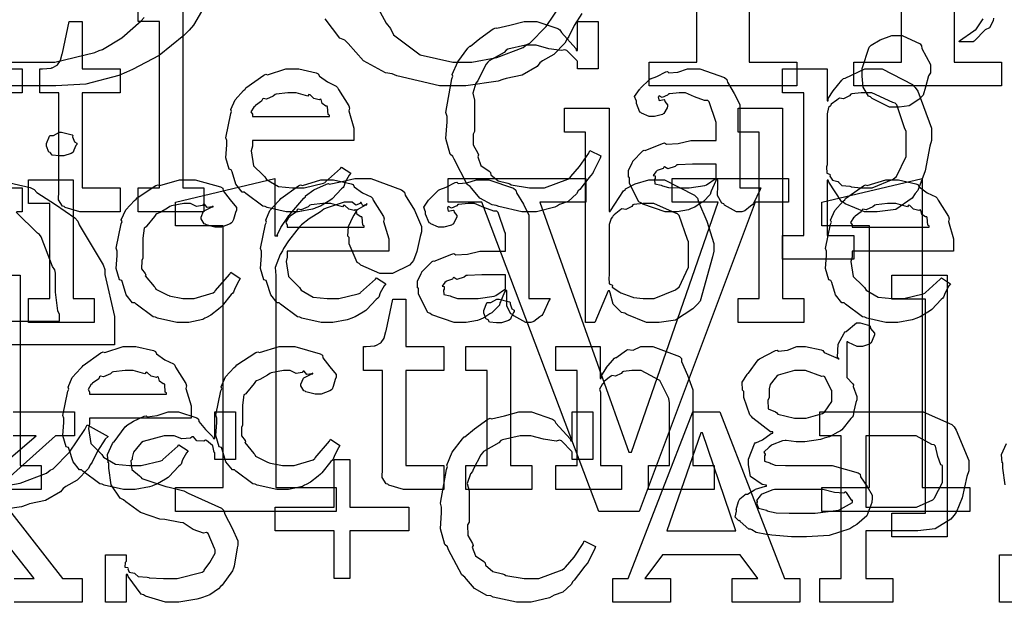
# Model space of a CAD drawing. Extents: x 0 to 8.5, y 0 to 11.
# Tile 326 of 379: x 5.592 to 6.167, y 6.695 to 7.035. Entities that reach past the tile are written whole.
import ezdxf

# ---------------------------------------------------------------- set-up
doc = ezdxf.new("R2010")
doc.units = 0
doc.layers.get('0').update_dxf_attribs({"linetype": 'CONTINUOUS'})

msp = doc.modelspace()

# ---------------------------------------------------------------- linework, layer by layer
at = {"color": 0}
for points in [[(6.13786, 7.19054), (6.13786, 7.00999), (6.16542, 7.00999), (6.16542, 6.9961), (6.07926, 6.9961), (6.07926, 7.00999), (6.10704, 7.00999), (6.10704, 7.17665)], [(6.01807, 7.17665), (6.01807, 7.00999), (6.04585, 7.00999), (6.04585, 6.9961), (5.95969, 6.9961), (5.95969, 7.00999), (5.95969, 7.00999), (5.98747, 7.00999), (5.98747, 7.17665)], [(5.71306, 7.06543), (5.69347, 7.03142), (5.69097, 7.02865), (5.68793, 7.02556), (5.67344, 7.01378), (5.65788, 7.00553), (5.65429, 7.00413), (5.64985, 7.00211), (5.63053, 6.99713), (5.61301, 6.9961), (5.60721, 6.9961), (5.49761, 6.9961)], [(5.79551, 7.05219), (5.80593, 7.03276), (5.8086, 7.02951), (5.81033, 7.02582), (5.8259, 7.01417), (5.84494, 7.00999), (5.85135, 7.00999), (5.85612, 7.00999), (5.87061, 7.01253), (5.88596, 7.0185), (5.88824, 7.02018), (5.88986, 7.02106), (5.89947, 7.03065), (5.90842, 7.04394)], [(5.55794, 7.00999), (5.60374, 7.00999), (5.61242, 7.00999), (5.63585, 7.01563), (5.63846, 7.01671), (5.64031, 7.01731), (5.65169, 7.02419), (5.66292, 7.03396), (5.66471, 7.03603)], [(5.92031, 7.03836), (5.9159, 7.03131), (5.91276, 7.02479), (5.91168, 7.02344), (5.91032, 7.02106), (5.90403, 7.01438), (5.89735, 7.01058), (5.89583, 7.00956), (5.89415, 7.00743), (5.88553, 7.00239), (5.87619, 7.00043), (5.87414, 6.99978), (5.87142, 6.99886), (5.8526, 6.9961), (5.84636, 6.9961), (5.84636, 6.9961), (5.83713, 6.9961), (5.81218, 7.0019), (5.80946, 7.00304), (5.80572, 7.00369), (5.79286, 7.01069), (5.78375, 7.02072), (5.7819, 7.02279), (5.77897, 7.02382), (5.77035, 7.03515)], [(6.16086, 7.03549), (6.16054, 7.03407), (6.15836, 7.03), (6.15597, 7.02869), (6.15543, 7.0281), (6.15435, 7.02713), (6.15121, 7.02393), (6.14947, 7.02225), (6.14893, 7.02181), (6.14068, 7.02181), (6.14068, 7.02181), (6.14094, 7.02235), (6.14936, 7.02815), (6.15001, 7.02875), (6.15039, 7.02881), (6.15479, 7.03515)], [(5.57124, 7.00592), (5.59337, 7.00592), (5.59337, 6.99203), (5.57124, 6.99203)], [(5.57493, 6.94206), (5.59799, 6.93664), (5.60047, 6.93554), (5.602, 6.93386), (5.61285, 6.92676), (5.62414, 6.91911), (5.62587, 6.9171), (5.62679, 6.91493), (5.64079, 6.89165), (5.64171, 6.88889), (5.64165, 6.88601), (5.64735, 6.86149), (5.64735, 6.85331), (5.64735, 6.84483), (5.51432, 6.84483)], [(5.57124, 6.93647), (5.59337, 6.93647), (5.59337, 6.92258), (5.59239, 6.92258), (5.59017, 6.92258)], [(5.51432, 6.85872), (5.61524, 6.85872), (5.61524, 6.86263), (5.61415, 6.86469), (5.61285, 6.87571), (5.61285, 6.88672), (5.61242, 6.88867), (5.61106, 6.89051), (5.60449, 6.90788), (5.60351, 6.90929), (5.60243, 6.91004), (5.58985, 6.92236)], [(5.58811, 6.80567), (5.62392, 6.80567), (5.62392, 6.79178), (5.61285, 6.79178), (5.57682, 6.75965), (5.61697, 6.70844), (5.62847, 6.70844), (5.62847, 6.69456), (5.58876, 6.69456)], [(5.57769, 6.7615), (5.59218, 6.76406), (5.60753, 6.77001), (5.60981, 6.77171), (5.61143, 6.77257), (5.62104, 6.78217), (5.62999, 6.79546), (5.63129, 6.79818), (5.64367, 6.79144), (5.64187, 6.78988), (5.63747, 6.78282), (5.63433, 6.77632), (5.63325, 6.77496), (5.63189, 6.77257), (5.6256, 6.7659), (5.61893, 6.7621), (5.6174, 6.76107), (5.61572, 6.75896), (5.6071, 6.7539), (5.59776, 6.75196), (5.59571, 6.75131), (5.59299, 6.75038), (5.57417, 6.74761)], [(5.5664, 6.76183), (5.60157, 6.79178), (5.58811, 6.79178)], [(6.16758, 6.76318), (6.16629, 6.77279), (6.16629, 6.77593), (6.1659, 6.77599), (6.16542, 6.78087), (6.16846, 6.78722)], [(5.58876, 6.70844), (5.60047, 6.70844), (5.56685, 6.75076)], [(6.17626, 6.69456), (6.16433, 6.69456), (6.16433, 6.72233), (6.17626, 6.72233)]]:
    msp.add_lwpolyline(points, dxfattribs=at)
for points in [[(5.66118, 6.93647), (5.67356, 6.93647), (5.67356, 7.03369), (5.66118, 7.03369), (5.66118, 7.04758), (5.68722, 7.04758), (5.68722, 6.93647), (5.6996, 6.93647), (5.6996, 6.92258), (5.66118, 6.92258), (5.66118, 6.93647)], [(5.63015, 6.92258), (5.62711, 6.92258), (5.61854, 6.92513), (5.618, 6.92562), (5.61697, 6.92589), (5.61458, 6.92958), (5.61475, 6.93479), (5.61475, 6.93647), (5.61475, 6.99203), (5.60368, 6.99203), (5.60368, 7.00592), (5.60519, 7.00592), (5.60519, 7.00592), (5.61029, 7.00646), (5.61062, 7.00657), (5.61094, 7.00662), (5.61388, 7.00814), (5.6141, 7.00831), (5.6141, 7.00831), (5.61572, 7.01085), (5.61583, 7.01112), (5.61583, 7.01112), (5.61681, 7.01486), (5.61692, 7.01525), (5.62082, 7.03369), (5.62842, 7.03369), (5.62842, 7.00592), (5.65056, 7.00592), (5.65056, 6.99203), (5.62842, 6.99203), (5.62842, 6.93647), (5.65056, 6.93647), (5.65056, 6.92258), (5.64958, 6.92258), (5.64735, 6.92258), (5.64665, 6.92258), (5.6454, 6.92258), (5.64258, 6.92258), (5.64165, 6.92258), (5.64025, 6.92258), (5.63704, 6.92258), (5.63601, 6.92258), (5.63456, 6.92258), (5.63124, 6.92258), (5.63015, 6.92258)], [(5.8904, 6.92258), (5.88536, 6.92258), (5.87175, 6.92567), (5.87022, 6.92626), (5.86794, 6.92665), (5.86079, 6.93056), (5.85607, 6.93614), (5.85504, 6.93733), (5.85331, 6.93853), (5.84565, 6.95324), (5.84506, 6.95492), (5.84347, 6.95628), (5.84093, 6.96539), (5.84158, 6.97499), (5.84158, 6.97814), (5.84088, 6.98042), (5.84446, 7.00011), (5.84506, 7.00179), (5.84467, 7.00271), (5.84782, 7.01014), (5.85379, 7.01801), (5.85482, 7.01915), (5.85519, 7.01926), (5.86079, 7.02376), (5.86849, 7.0294), (5.87001, 7.03), (5.87071, 7.02979), (5.87819, 7.03153), (5.88667, 7.03369), (5.88954, 7.03369), (5.89404, 7.03369), (5.90636, 7.02957), (5.90756, 7.02869), (5.90836, 7.02718), (5.91672, 7.01796), (5.9171, 7.01676), (5.91775, 7.01676), (5.91775, 7.03369), (5.9299, 7.03369), (5.9299, 7.00592), (5.91775, 7.00592), (5.91775, 7.01025), (5.91764, 7.01064), (5.91157, 7.01676), (5.91038, 7.01719), (5.90853, 7.01671), (5.90104, 7.01774), (5.89372, 7.01981), (5.89128, 7.01981), (5.88747, 7.01981), (5.87717, 7.01747), (5.87608, 7.01699), (5.87489, 7.01563), (5.8661, 7.01058), (5.86546, 7.00982), (5.86442, 7.00874), (5.85992, 7.00006), (5.8596, 6.99897), (5.8584, 6.99761), (5.85656, 6.99186), (5.85764, 6.98763), (5.85764, 6.98617), (5.85764, 6.96946), (5.85678, 6.96783), (5.85688, 6.96158), (5.8596, 6.95682), (5.86003, 6.95578), (5.85949, 6.95469), (5.86133, 6.94965), (5.86621, 6.94635), (5.86697, 6.94558), (5.86724, 6.94417), (5.87142, 6.9406), (5.87717, 6.93929), (5.87825, 6.93886), (5.87907, 6.93826), (5.88981, 6.93647), (5.89344, 6.93647), (5.89844, 6.93647), (5.91206, 6.94157), (5.91342, 6.94254), (5.91385, 6.94308), (5.91894, 6.94889), (5.92432, 6.95682), (5.92492, 6.95839), (5.93143, 6.95514), (5.9311, 6.95394), (5.92719, 6.94601), (5.92665, 6.94515), (5.92529, 6.94363), (5.9216, 6.93886), (5.91906, 6.9356), (5.91818, 6.93474), (5.91721, 6.93294), (5.91243, 6.92854), (5.90722, 6.92671), (5.90603, 6.92606), (5.90457, 6.92518), (5.89393, 6.92258), (5.8904, 6.92258)], [(6.10379, 6.98372), (6.1001, 6.98372), (6.08985, 6.98861), (6.08903, 6.98958), (6.08772, 6.99007), (6.08458, 6.99533), (6.08404, 7.00163), (6.08404, 7.00369), (6.08404, 7.00543), (6.08399, 7.00618), (6.08817, 7.01856), (6.08903, 7.01953), (6.08942, 7.01986), (6.09451, 7.02294), (6.10146, 7.02539), (6.10379, 7.02539), (6.10753, 7.02539), (6.11789, 7.02051), (6.11876, 7.01953), (6.11897, 7.0179), (6.12397, 7.00857), (6.12397, 7.00543), (6.12397, 7.00369), (6.12289, 7.00185), (6.12104, 6.99528), (6.11963, 6.99056), (6.11876, 6.98958), (6.11724, 6.98812), (6.11143, 6.98449), (6.10568, 6.98372), (6.10379, 6.98372)], [(5.75179, 6.92258), (5.74767, 6.92258), (5.73649, 6.92513), (5.73529, 6.92562), (5.73389, 6.92589), (5.72396, 6.93321), (5.72314, 6.93408), (5.72194, 6.93403), (5.71821, 6.93864), (5.71599, 6.94586), (5.71556, 6.9471), (5.71431, 6.94749), (5.71229, 6.954), (5.71294, 6.96169), (5.71294, 6.96425), (5.71229, 6.96582), (5.71528, 6.97993), (5.71576, 6.98118), (5.71533, 6.98221), (5.71778, 6.98785), (5.72271, 6.99333), (5.72358, 6.99419), (5.72407, 6.99496), (5.73454, 7.00239), (5.73574, 7.00288), (5.73671, 7.0025), (5.7475, 7.00592), (5.75114, 7.00592), (5.75493, 7.00592), (5.76519, 7.00358), (5.76633, 7.0031), (5.76699, 7.00174), (5.77181, 6.99832), (5.77686, 6.99593), (5.77761, 6.99507), (5.7781, 6.99397), (5.78413, 6.98432), (5.78456, 6.98313), (5.78418, 6.98156), (5.78717, 6.97136), (5.78717, 6.96793), (5.78717, 6.96425), (5.72792, 6.96425), (5.72792, 6.96078), (5.72721, 6.95817), (5.72857, 6.94938), (5.73389, 6.94407), (5.73508, 6.94299), (5.73611, 6.94135), (5.74311, 6.93728), (5.75125, 6.93647), (5.75396, 6.93647), (5.75808, 6.93647), (5.76942, 6.93918), (5.77046, 6.93972), (5.77067, 6.94006), (5.7794, 6.94775), (5.78, 6.94862), (5.78543, 6.94515), (5.78444, 6.94396), (5.78217, 6.93978), (5.78131, 6.93733), (5.78087, 6.93668), (5.77989, 6.93599), (5.77442, 6.93007), (5.77371, 6.92953), (5.77219, 6.9286), (5.76764, 6.92589), (5.76503, 6.92486), (5.76417, 6.92453), (5.76297, 6.92404), (5.75456, 6.92258), (5.75179, 6.92258)], [(5.97368, 6.92258), (5.96897, 6.92258), (5.95594, 6.92692), (5.95481, 6.92779), (5.95356, 6.92828), (5.94808, 6.93901), (5.94808, 6.94254), (5.94754, 6.94282), (5.94749, 6.94672), (5.94971, 6.95122), (5.95003, 6.95188), (5.94993, 6.95199), (5.956, 6.95817), (5.95676, 6.95861), (5.95725, 6.95839), (5.96744, 6.96251), (5.96869, 6.96272), (5.96983, 6.96197), (5.97667, 6.96235), (5.984, 6.96425), (5.98649, 6.96425), (5.99886, 6.96425), (5.99886, 6.97467), (5.99854, 6.97521), (5.99468, 6.98676), (5.99387, 6.98747), (5.99203, 6.98747), (5.98622, 6.98975), (5.98085, 6.99203), (5.97911, 6.99203), (5.97711, 6.99203), (5.97168, 6.99149), (5.97108, 6.99138), (5.97043, 6.99061), (5.96729, 6.98921), (5.96556, 6.99024), (5.96522, 6.99007), (5.96522, 6.98986), (5.96496, 6.98953), (5.9655, 6.98757), (5.96837, 6.98812), (5.96869, 6.9879), (5.96886, 6.98699), (5.97043, 6.98492), (5.97043, 6.98421), (5.97017, 6.98324), (5.96826, 6.97999), (5.96783, 6.97965), (5.96739, 6.97928), (5.96283, 6.97814), (5.96132, 6.97814), (5.95969, 6.97814), (5.95524, 6.98014), (5.95481, 6.98053), (5.95426, 6.98074), (5.95221, 6.98579), (5.95221, 6.98747), (5.95204, 6.98747), (5.95117, 6.9899), (5.954, 6.99387), (5.95437, 6.99442), (5.95464, 6.99479), (5.95979, 6.99983), (5.96044, 7.00028), (5.96044, 7.00022), (5.96414, 7.00157), (5.96946, 7.00418), (5.97043, 7.00439), (5.97114, 7.00364), (5.97635, 7.00401), (5.98199, 7.00592), (5.98389, 7.00592), (5.98915, 7.00592), (6.00364, 7.00087), (6.00493, 6.99983), (6.00537, 6.99821), (6.00939, 6.99169), (6.01253, 6.98514), (6.01253, 6.98292), (6.01253, 6.93647), (6.0249, 6.93647), (6.02447, 6.93554), (6.02061, 6.9274), (6.02013, 6.92671), (6.01893, 6.92589), (6.01551, 6.92313), (6.01372, 6.92258), (6.01318, 6.92258), (6.01069, 6.92258), (6.00375, 6.92638), (6.00319, 6.92714), (6.00201, 6.92751), (5.99957, 6.93213), (5.99972, 6.93782), (5.99972, 6.93972), (5.99972, 6.94125), (5.99886, 6.94125), (5.99832, 6.94026), (5.99593, 6.93468), (5.99561, 6.93408), (5.99528, 6.93261), (5.99132, 6.92865), (5.99083, 6.92822), (5.98969, 6.92751), (5.98628, 6.92529), (5.98415, 6.92437), (5.98346, 6.9241), (5.98258, 6.92372), (5.97592, 6.92258), (5.97368, 6.92258)], [(6.03754, 6.90869), (6.04992, 6.90869), (6.04992, 6.99203), (6.03754, 6.99203), (6.03754, 7.00592), (6.06358, 7.00592), (6.06358, 6.98725), (6.06424, 6.98725), (6.06424, 6.98876), (6.06711, 6.99317), (6.0721, 6.9994), (6.07314, 7.00028), (6.07406, 7.00054), (6.08556, 7.00592), (6.08942, 7.00592), (6.09581, 7.00592), (6.11339, 6.9969), (6.11501, 6.99507), (6.11654, 6.99306), (6.12457, 6.97146), (6.12457, 6.96425), (6.12369, 6.96089), (6.12082, 6.9464), (6.1166, 6.93506), (6.11501, 6.93321), (6.11333, 6.93056), (6.10368, 6.92393), (6.09293, 6.92258), (6.08942, 6.92258), (6.08535, 6.92258), (6.07417, 6.92714), (6.07314, 6.928), (6.07206, 6.9285), (6.06467, 6.93978), (6.06424, 6.94103), (6.06358, 6.94103), (6.06358, 6.90869), (6.07921, 6.90869), (6.07921, 6.89481), (6.03754, 6.89481), (6.03754, 6.90869)], [(5.72792, 6.97814), (5.77285, 6.97814), (5.77285, 6.979), (5.77208, 6.97928), (5.77175, 6.98383), (5.77154, 6.98421), (5.77083, 6.98415), (5.76867, 6.98568), (5.76807, 6.98807), (5.76764, 6.98833), (5.76693, 6.98796), (5.76378, 6.98861), (5.76156, 6.99083), (5.7609, 6.99094), (5.76019, 6.99007), (5.75336, 6.99203), (5.75114, 6.99203), (5.74864, 6.99203), (5.74186, 6.99115), (5.74115, 6.99094), (5.74007, 6.99007), (5.73611, 6.98828), (5.73421, 6.98861), (5.73378, 6.98833), (5.73324, 6.98719), (5.72965, 6.98465), (5.72944, 6.98421), (5.72868, 6.98361), (5.727, 6.98096), (5.72792, 6.97949), (5.72792, 6.979), (5.72792, 6.97814)], [(6.0855, 6.93647), (6.08996, 6.93647), (6.10221, 6.94157), (6.10331, 6.94254), (6.10411, 6.94308), (6.10981, 6.95492), (6.10981, 6.95882), (6.10981, 6.96967), (6.109, 6.97092), (6.10439, 6.98497), (6.10331, 6.98594), (6.102, 6.98633), (6.08963, 6.99203), (6.0855, 6.99203), (6.0835, 6.99203), (6.07813, 6.99132), (6.07747, 6.99115), (6.07667, 6.99024), (6.07308, 6.98844), (6.07081, 6.98882), (6.07032, 6.98856), (6.06922, 6.98774), (6.06603, 6.98529), (6.06549, 6.98449), (6.06532, 6.98421), (6.06446, 6.98335), (6.06358, 6.97976), (6.06358, 6.97857), (6.06358, 6.94993), (6.06326, 6.94883), (6.06337, 6.94515), (6.06506, 6.9445), (6.06532, 6.94407), (6.06515, 6.94342), (6.06668, 6.94092), (6.06976, 6.94026), (6.07032, 6.93994), (6.07026, 6.93989), (6.07226, 6.93799), (6.07682, 6.9375), (6.07747, 6.93733), (6.07769, 6.93712), (6.08356, 6.93647), (6.0855, 6.93647)], [(5.96224, 6.85796), (5.95806, 6.85796), (5.94656, 6.86253), (5.94553, 6.86339), (5.94358, 6.86382), (5.93858, 6.86871), (5.93685, 6.87517), (5.93642, 6.87642), (5.93576, 6.87642), (5.92796, 6.85796), (5.92253, 6.85796), (5.92253, 6.96907), (5.91015, 6.96907), (5.91015, 6.98296), (5.93619, 6.98296), (5.93619, 6.92264), (5.93685, 6.92264), (5.93707, 6.92318), (5.94472, 6.93479), (5.94575, 6.93565), (5.94581, 6.93593), (5.9515, 6.93886), (5.95953, 6.94129), (5.96224, 6.94129), (5.96864, 6.94129), (5.98622, 6.93229), (5.98785, 6.93044), (5.98839, 6.92844), (5.99343, 6.91704), (5.9974, 6.90403), (5.9974, 6.89963), (5.99669, 6.89626), (5.98942, 6.87044), (5.98785, 6.8686), (5.98519, 6.86594), (5.9751, 6.85932), (5.96544, 6.85796), (5.96224, 6.85796)], [(6.01156, 6.87185), (6.02393, 6.87185), (6.02393, 6.96907), (6.01156, 6.96907), (6.01156, 6.98296), (6.0376, 6.98296), (6.0376, 6.87185), (6.04997, 6.87185), (6.04997, 6.85796), (6.01156, 6.85796), (6.01156, 6.87185)], [(5.61643, 6.95518), (5.61501, 6.95518), (5.61083, 6.95568), (5.61003, 6.95687), (5.60969, 6.95714), (5.60894, 6.95731), (5.60753, 6.96078), (5.60753, 6.96192), (5.60753, 6.96235), (5.60753, 6.96235), (5.60932, 6.96679), (5.60969, 6.96712), (5.60969, 6.96712), (5.61165, 6.96712), (5.61524, 6.96907), (5.61643, 6.96907), (5.61643, 6.96907), (5.62256, 6.96744), (5.62294, 6.96712), (5.62283, 6.96625), (5.62392, 6.96343), (5.62532, 6.96262), (5.62532, 6.96235), (5.62532, 6.96192), (5.62478, 6.96115), (5.62358, 6.9585), (5.62315, 6.95736), (5.62294, 6.95714), (5.62201, 6.95665), (5.61778, 6.95518), (5.61643, 6.95518)], [(5.97954, 6.93647), (5.98296, 6.93647), (5.99224, 6.93793), (5.99322, 6.93821), (5.99317, 6.93837), (5.99886, 6.94217), (5.99886, 6.94342), (5.99886, 6.95036), (5.98801, 6.95036), (5.98497, 6.95036), (5.97667, 6.95003), (5.97586, 6.94993), (5.97478, 6.94906), (5.97049, 6.94769), (5.96869, 6.94879), (5.96826, 6.94862), (5.96789, 6.94781), (5.96436, 6.94667), (5.96414, 6.94646), (5.96354, 6.94586), (5.96197, 6.94379), (5.96306, 6.94353), (5.96306, 6.94342), (5.96306, 6.94189), (5.96268, 6.94146), (5.96294, 6.93886), (5.96664, 6.93804), (5.96739, 6.93778), (5.96739, 6.93778), (5.97086, 6.93664), (5.97738, 6.93647), (5.97954, 6.93647)], [(5.683, 6.7615), (5.71078, 6.7615), (5.71078, 6.91428), (5.683, 6.91428), (5.683, 6.92817), (5.74094, 6.94206), (5.74094, 6.90842), (5.74268, 6.90842), (5.74235, 6.90881), (5.74447, 6.91347), (5.74854, 6.91938), (5.74918, 6.92036), (5.74972, 6.9209), (5.75797, 6.93044), (5.75896, 6.93121), (5.75896, 6.93181), (5.76378, 6.93528), (5.77111, 6.93858), (5.7724, 6.93901), (5.77279, 6.93864), (5.7794, 6.93994), (5.78765, 6.94206), (5.79042, 6.94206), (5.79699, 6.94206), (5.81506, 6.93539), (5.81668, 6.93403), (5.81722, 6.93224), (5.82249, 6.9235), (5.82667, 6.91401), (5.82667, 6.91081), (5.82585, 6.9081), (5.824, 6.89942), (5.82194, 6.8941), (5.82101, 6.89301), (5.81972, 6.89139), (5.80979, 6.8865), (5.80647, 6.8865), (5.8024, 6.8865), (5.79118, 6.89139), (5.79021, 6.89236), (5.78911, 6.89285), (5.78435, 6.90392), (5.78435, 6.90756), (5.78358, 6.90831), (5.78396, 6.9139), (5.78683, 6.91976), (5.78738, 6.92057), (5.78728, 6.92063), (5.78933, 6.92393), (5.79406, 6.92654), (5.79476, 6.92665), (5.79476, 6.92731), (5.79438, 6.92681), (5.79237, 6.92606), (5.79139, 6.92796), (5.79107, 6.92796), (5.79081, 6.9274), (5.78831, 6.92643), (5.78614, 6.92817), (5.78543, 6.92817), (5.78147, 6.92817), (5.77089, 6.92475), (5.76958, 6.92404), (5.76758, 6.92258), (5.76112, 6.91835), (5.75651, 6.91493), (5.75549, 6.91385), (5.75385, 6.91178), (5.74892, 6.9056), (5.74615, 6.9011), (5.7455, 6.89974), (5.74403, 6.89757), (5.7411, 6.89008), (5.7416, 6.88531), (5.7416, 6.88368), (5.7416, 6.7615), (5.77675, 6.7615), (5.77675, 6.74761), (5.683, 6.74761), (5.683, 6.7615)], [(5.86187, 6.92817), (5.84233, 6.92817), (5.84233, 6.94206), (5.92264, 6.94206), (5.92264, 6.92817), (5.89572, 6.92817), (5.94781, 6.78212), (5.94933, 6.78212), (5.99989, 6.92817), (5.97299, 6.92817), (5.97299, 6.94206), (6.04113, 6.94206), (6.04113, 6.92817), (6.0216, 6.92817), (5.95389, 6.74761), (5.93024, 6.74761), (5.86187, 6.92817)], [(6.0606, 6.7615), (6.08838, 6.7615), (6.08838, 6.91428), (6.0606, 6.91428), (6.0606, 6.92817), (6.11919, 6.94206), (6.11919, 6.7615), (6.14697, 6.7615), (6.14697, 6.74761), (6.0606, 6.74761), (6.0606, 6.7615)], [(5.59711, 6.87185), (5.60949, 6.87185), (5.60949, 6.9274), (5.59711, 6.9274), (5.59711, 6.94129), (5.62315, 6.94129), (5.62315, 6.87185), (5.63553, 6.87185), (5.63553, 6.85796), (5.59711, 6.85796), (5.59711, 6.87185)], [(5.68799, 6.85796), (5.68381, 6.85796), (5.67247, 6.86051), (5.67128, 6.861), (5.66986, 6.86128), (5.65994, 6.8686), (5.65913, 6.86947), (5.65793, 6.86942), (5.65419, 6.87403), (5.65196, 6.88124), (5.65153, 6.88249), (5.65028, 6.88286), (5.64828, 6.88938), (5.64893, 6.89708), (5.64893, 6.89963), (5.64828, 6.90126), (5.65126, 6.91553), (5.65175, 6.91678), (5.65132, 6.91781), (5.65386, 6.92361), (5.65907, 6.92914), (5.66, 6.93001), (5.66049, 6.93072), (5.67156, 6.93782), (5.67279, 6.93826), (5.67372, 6.93788), (5.68522, 6.94129), (5.68907, 6.94129), (5.69444, 6.94129), (5.70925, 6.93718), (5.71056, 6.93631), (5.71072, 6.93474), (5.71485, 6.92953), (5.71858, 6.92503), (5.71858, 6.9235), (5.71804, 6.92219), (5.71685, 6.91803), (5.71615, 6.9165), (5.71576, 6.91613), (5.71485, 6.91547), (5.70979, 6.91351), (5.70817, 6.91351), (5.70622, 6.91351), (5.70079, 6.91499), (5.70036, 6.91525), (5.69965, 6.91542), (5.69797, 6.9184), (5.69797, 6.91938), (5.69797, 6.91938), (5.69938, 6.92285), (5.69971, 6.92307), (5.69971, 6.92307), (5.70437, 6.92535), (5.70492, 6.92546), (5.70492, 6.92589), (5.70432, 6.9254), (5.70139, 6.92497), (5.69982, 6.92692), (5.69928, 6.92697), (5.69874, 6.92626), (5.69515, 6.92562), (5.69174, 6.9274), (5.6906, 6.9274), (5.68788, 6.9274), (5.68056, 6.926), (5.67974, 6.92567), (5.67839, 6.92464), (5.67393, 6.9221), (5.67199, 6.92133), (5.6715, 6.9209), (5.67068, 6.91982), (5.66618, 6.91444), (5.66585, 6.91374), (5.66461, 6.91308), (5.6639, 6.90707), (5.6639, 6.90506), (5.6639, 6.89551), (5.66331, 6.89415), (5.66319, 6.88917), (5.66531, 6.8865), (5.66564, 6.88574), (5.66521, 6.88525), (5.67046, 6.8789), (5.67106, 6.87836), (5.67144, 6.87733), (5.6785, 6.87392), (5.67931, 6.87358), (5.67931, 6.87354), (5.68728, 6.87185), (5.68994, 6.87185), (5.69396, 6.87185), (5.70503, 6.87532), (5.706, 6.87597), (5.70622, 6.87636), (5.71474, 6.88612), (5.71533, 6.88726), (5.72076, 6.88357), (5.71989, 6.88222), (5.71761, 6.87782), (5.71679, 6.87571), (5.71642, 6.87511), (5.71544, 6.87418), (5.71013, 6.86757), (5.70947, 6.86686), (5.70801, 6.86572), (5.70356, 6.86219), (5.70101, 6.86079), (5.70014, 6.86035), (5.69894, 6.85975), (5.69069, 6.85796), (5.68799, 6.85796)], [(5.77214, 6.85796), (5.76801, 6.85796), (5.75683, 6.86051), (5.75564, 6.861), (5.75424, 6.86128), (5.74431, 6.8686), (5.74349, 6.86947), (5.74229, 6.86942), (5.73856, 6.87403), (5.73633, 6.88124), (5.73589, 6.88249), (5.73465, 6.88286), (5.73264, 6.88938), (5.73329, 6.89708), (5.73329, 6.89963), (5.73264, 6.90121), (5.73562, 6.91531), (5.73611, 6.91656), (5.73568, 6.91758), (5.73812, 6.92324), (5.74306, 6.92871), (5.74393, 6.92958), (5.74442, 6.93033), (5.75489, 6.93778), (5.75608, 6.93826), (5.75706, 6.93788), (5.76785, 6.94129), (5.77149, 6.94129), (5.77528, 6.94129), (5.78554, 6.93896), (5.78668, 6.93847), (5.78733, 6.93712), (5.79215, 6.93371), (5.79719, 6.93132), (5.79796, 6.93044), (5.79844, 6.92936), (5.80447, 6.91971), (5.8049, 6.91851), (5.80453, 6.91694), (5.80751, 6.90674), (5.80751, 6.90332), (5.80751, 6.89963), (5.74826, 6.89963), (5.74826, 6.89615), (5.74756, 6.89356), (5.74892, 6.88476), (5.75424, 6.87944), (5.75543, 6.87836), (5.75646, 6.87674), (5.76346, 6.87267), (5.7716, 6.87185), (5.77431, 6.87185), (5.77843, 6.87185), (5.78976, 6.87457), (5.79081, 6.87511), (5.79101, 6.87543), (5.79975, 6.88314), (5.80035, 6.884), (5.80578, 6.88053), (5.80479, 6.87935), (5.80251, 6.87517), (5.80165, 6.87272), (5.80122, 6.87207), (5.80024, 6.87136), (5.79476, 6.86546), (5.79406, 6.8649), (5.79254, 6.86399), (5.78797, 6.86128), (5.78538, 6.86025), (5.7845, 6.85992), (5.78331, 6.85943), (5.7749, 6.85796), (5.77214, 6.85796)], [(5.85053, 6.85796), (5.84581, 6.85796), (5.83279, 6.86231), (5.83165, 6.86317), (5.8304, 6.86367), (5.82493, 6.8744), (5.82493, 6.87793), (5.82438, 6.87819), (5.82433, 6.88211), (5.82656, 6.88661), (5.82688, 6.88726), (5.82676, 6.88737), (5.83285, 6.89356), (5.83361, 6.89399), (5.8341, 6.89378), (5.84429, 6.89789), (5.84554, 6.89811), (5.84668, 6.89735), (5.85351, 6.89774), (5.86083, 6.89963), (5.86333, 6.89963), (5.87571, 6.89963), (5.87571, 6.91004), (5.87538, 6.9106), (5.87153, 6.92215), (5.87071, 6.92285), (5.86887, 6.92285), (5.86307, 6.92513), (5.85769, 6.9274), (5.85596, 6.9274), (5.85394, 6.9274), (5.84853, 6.92686), (5.84793, 6.92676), (5.84728, 6.926), (5.84413, 6.92458), (5.84239, 6.92562), (5.84207, 6.92546), (5.84207, 6.92524), (5.84179, 6.92492), (5.84233, 6.92296), (5.84521, 6.9235), (5.84554, 6.92329), (5.84571, 6.92236), (5.84728, 6.92031), (5.84728, 6.9196), (5.847, 6.91862), (5.84511, 6.91536), (5.84467, 6.91504), (5.84424, 6.91465), (5.83968, 6.91351), (5.83817, 6.91351), (5.83653, 6.91351), (5.83208, 6.91553), (5.83165, 6.9159), (5.83111, 6.91613), (5.82904, 6.92117), (5.82904, 6.92285), (5.82889, 6.92285), (5.82801, 6.92529), (5.83083, 6.92925), (5.83122, 6.92979), (5.83149, 6.93018), (5.83664, 6.93522), (5.83729, 6.93565), (5.83729, 6.9356), (5.84099, 6.93696), (5.84631, 6.93956), (5.84728, 6.93978), (5.84799, 6.93901), (5.85319, 6.9394), (5.85883, 6.94129), (5.86074, 6.94129), (5.866, 6.94129), (5.88049, 6.93625), (5.88178, 6.93522), (5.88222, 6.9336), (5.88624, 6.92708), (5.88938, 6.92051), (5.88938, 6.91829), (5.88938, 6.87185), (5.90175, 6.87185), (5.90132, 6.87093), (5.89746, 6.86279), (5.89697, 6.86208), (5.89578, 6.86128), (5.89236, 6.85851), (5.89057, 6.85796), (5.89003, 6.85796), (5.88753, 6.85796), (5.88058, 6.86176), (5.88004, 6.86253), (5.87885, 6.8629), (5.87642, 6.86751), (5.87657, 6.87321), (5.87657, 6.87511), (5.87657, 6.87663), (5.87571, 6.87663), (5.87517, 6.87565), (5.87278, 6.87007), (5.87244, 6.86947), (5.87213, 6.868), (5.86817, 6.86404), (5.86768, 6.86361), (5.86654, 6.8629), (5.86312, 6.86068), (5.861, 6.85975), (5.86029, 6.85949), (5.85943, 6.8591), (5.85275, 6.85796), (5.85053, 6.85796)], [(6.10211, 6.85796), (6.09799, 6.85796), (6.08681, 6.86051), (6.08561, 6.861), (6.08421, 6.86128), (6.07428, 6.8686), (6.07346, 6.86947), (6.07226, 6.86942), (6.06853, 6.87403), (6.06629, 6.88124), (6.06586, 6.88249), (6.06461, 6.88286), (6.06261, 6.88938), (6.06326, 6.89708), (6.06326, 6.89963), (6.06261, 6.90121), (6.0656, 6.91531), (6.06608, 6.91656), (6.06565, 6.91758), (6.06808, 6.92324), (6.07303, 6.92871), (6.07389, 6.92958), (6.07438, 6.93033), (6.08485, 6.93778), (6.08604, 6.93826), (6.08703, 6.93788), (6.09782, 6.94129), (6.10146, 6.94129), (6.10525, 6.94129), (6.1155, 6.93896), (6.11664, 6.93847), (6.11729, 6.93712), (6.12213, 6.93371), (6.12717, 6.93132), (6.12793, 6.93044), (6.12842, 6.92936), (6.13444, 6.91971), (6.13488, 6.91851), (6.1345, 6.91694), (6.13747, 6.90674), (6.13747, 6.90332), (6.13747, 6.89963), (6.07824, 6.89963), (6.07824, 6.89615), (6.07753, 6.89356), (6.07889, 6.88476), (6.08421, 6.87944), (6.08539, 6.87836), (6.08643, 6.87674), (6.09343, 6.87267), (6.10157, 6.87185), (6.10428, 6.87185), (6.1084, 6.87185), (6.11974, 6.87457), (6.12076, 6.87511), (6.12099, 6.87543), (6.12972, 6.88314), (6.13032, 6.884), (6.13574, 6.88053), (6.13476, 6.87935), (6.13249, 6.87517), (6.13162, 6.87272), (6.13118, 6.87207), (6.13021, 6.87136), (6.12472, 6.86546), (6.12403, 6.8649), (6.1225, 6.86399), (6.11794, 6.86128), (6.11535, 6.86025), (6.11447, 6.85992), (6.11328, 6.85943), (6.10487, 6.85796), (6.10211, 6.85796)], [(5.74826, 6.91351), (5.79318, 6.91351), (5.79318, 6.91439), (5.79243, 6.91465), (5.7921, 6.91922), (5.79189, 6.9196), (5.79118, 6.91954), (5.78901, 6.92106), (5.78842, 6.92344), (5.78797, 6.92372), (5.78728, 6.92333), (5.78413, 6.92399), (5.7819, 6.92622), (5.78125, 6.92632), (5.78054, 6.92546), (5.77371, 6.9274), (5.77149, 6.9274), (5.76899, 6.9274), (5.76221, 6.92654), (5.7615, 6.92632), (5.76042, 6.92546), (5.75646, 6.92367), (5.75456, 6.92399), (5.75413, 6.92372), (5.75358, 6.92258), (5.75, 6.92003), (5.74978, 6.9196), (5.74903, 6.919), (5.74735, 6.91635), (5.74826, 6.91488), (5.74826, 6.91439), (5.74826, 6.91351)], [(5.95811, 6.87185), (5.96262, 6.87185), (5.97504, 6.87696), (5.97613, 6.87793), (5.97715, 6.87847), (5.98264, 6.89031), (5.98264, 6.89421), (5.98264, 6.90506), (5.98204, 6.90631), (5.97721, 6.92036), (5.97613, 6.92133), (5.97499, 6.92171), (5.96229, 6.9274), (5.95811, 6.9274), (5.95611, 6.9274), (5.95074, 6.92671), (5.95008, 6.92654), (5.94943, 6.92562), (5.94607, 6.92383), (5.94363, 6.92426), (5.94314, 6.92393), (5.94217, 6.92313), (5.93918, 6.92068), (5.93837, 6.91992), (5.93815, 6.9196), (5.93744, 6.91872), (5.93619, 6.91515), (5.93619, 6.91396), (5.93619, 6.88531), (5.93604, 6.88417), (5.93636, 6.88053), (5.93782, 6.87983), (5.93815, 6.87944), (5.9381, 6.87847), (5.9426, 6.87565), (5.94314, 6.87532), (5.94314, 6.87532), (5.94943, 6.87289), (5.95008, 6.87272), (5.95057, 6.8725), (5.95622, 6.87185), (5.95811, 6.87185)], [(6.07824, 6.91351), (6.12315, 6.91351), (6.12315, 6.91439), (6.1224, 6.91465), (6.12207, 6.91922), (6.12185, 6.9196), (6.12115, 6.91954), (6.11897, 6.92106), (6.11838, 6.92344), (6.11794, 6.92372), (6.11724, 6.92333), (6.1141, 6.92399), (6.11187, 6.92622), (6.11122, 6.92632), (6.11051, 6.92546), (6.10368, 6.9274), (6.10146, 6.9274), (6.09896, 6.9274), (6.09218, 6.92654), (6.09147, 6.92632), (6.09039, 6.92546), (6.08643, 6.92367), (6.08453, 6.92399), (6.0841, 6.92372), (6.08356, 6.92258), (6.07997, 6.92003), (6.07975, 6.9196), (6.079, 6.919), (6.07731, 6.91635), (6.07824, 6.91488), (6.07824, 6.91439), (6.07824, 6.91351)], [(5.56614, 6.77436), (5.5785, 6.77436), (5.5785, 6.87158), (5.56614, 6.87158), (5.56614, 6.88547), (5.59218, 6.88547), (5.59218, 6.77436), (5.60454, 6.77436), (5.60454, 6.76047), (5.56614, 6.76047), (5.56614, 6.77436)], [(5.85639, 6.87185), (5.85981, 6.87185), (5.86908, 6.87332), (5.87007, 6.87358), (5.87001, 6.87375), (5.87571, 6.87756), (5.87571, 6.87879), (5.87571, 6.88574), (5.86486, 6.88574), (5.86182, 6.88574), (5.85351, 6.88542), (5.85271, 6.88531), (5.85161, 6.88444), (5.84733, 6.88308), (5.84554, 6.88417), (5.84511, 6.884), (5.84472, 6.88319), (5.84119, 6.88206), (5.84099, 6.88183), (5.84039, 6.88124), (5.83882, 6.87918), (5.8399, 6.8789), (5.8399, 6.87879), (5.8399, 6.87728), (5.83951, 6.87685), (5.83979, 6.87424), (5.84347, 6.87343), (5.84424, 6.87315), (5.84424, 6.87315), (5.84771, 6.87201), (5.85422, 6.87185), (5.85639, 6.87185)], [(6.10135, 6.74658), (6.1211, 6.74658), (6.1211, 6.87158), (6.10135, 6.87158), (6.10135, 6.88547), (6.13368, 6.88547), (6.13368, 6.73269), (6.10135, 6.73269), (6.10135, 6.74658)], [(5.81922, 6.76047), (5.81619, 6.76047), (5.80761, 6.76303), (5.80707, 6.76351), (5.80604, 6.76378), (5.80365, 6.76747), (5.80382, 6.77268), (5.80382, 6.77436), (5.80382, 6.82992), (5.79275, 6.82992), (5.79275, 6.84381), (5.79428, 6.84381), (5.79428, 6.84381), (5.79937, 6.84435), (5.79969, 6.84446), (5.80003, 6.84451), (5.80296, 6.84603), (5.80317, 6.84619), (5.80317, 6.84619), (5.80479, 6.84874), (5.8049, 6.84901), (5.8049, 6.84901), (5.80588, 6.85275), (5.80599, 6.85314), (5.8099, 6.87158), (5.81749, 6.87158), (5.81749, 6.84381), (5.83963, 6.84381), (5.83963, 6.82992), (5.81749, 6.82992), (5.81749, 6.77436), (5.83963, 6.77436), (5.83963, 6.76047), (5.83865, 6.76047), (5.83643, 6.76047), (5.83572, 6.76047), (5.83447, 6.76047), (5.83165, 6.76047), (5.83074, 6.76047), (5.82932, 6.76047), (5.82611, 6.76047), (5.82508, 6.76047), (5.82362, 6.76047), (5.82032, 6.76047), (5.81922, 6.76047)], [(5.87196, 6.85769), (5.87056, 6.85769), (5.86638, 6.85818), (5.86556, 6.85938), (5.86524, 6.85965), (5.86447, 6.85981), (5.86307, 6.86328), (5.86307, 6.86442), (5.86307, 6.86486), (5.86307, 6.86486), (5.86486, 6.86931), (5.86524, 6.86963), (5.86524, 6.86963), (5.86719, 6.86963), (5.87076, 6.87158), (5.87196, 6.87158), (5.87196, 6.87158), (5.8781, 6.86996), (5.87847, 6.86963), (5.87836, 6.86876), (5.87944, 6.86594), (5.88086, 6.86513), (5.88086, 6.86486), (5.88086, 6.86442), (5.88032, 6.86367), (5.87913, 6.861), (5.87869, 6.85986), (5.87847, 6.85965), (5.87756, 6.85915), (5.87332, 6.85769), (5.87196, 6.85769)], [(6.04704, 6.73269), (6.04281, 6.73269), (6.03125, 6.73378), (6.03011, 6.734), (6.0281, 6.7341), (6.02219, 6.73525), (6.01953, 6.73693), (6.01882, 6.73725), (6.01796, 6.73719), (6.01286, 6.74175), (6.01253, 6.74224), (6.01204, 6.74214), (6.00993, 6.74425), (6.01058, 6.74767), (6.01058, 6.74875), (6.01042, 6.74881), (6.01183, 6.75336), (6.0121, 6.75375), (6.0121, 6.75375), (6.01269, 6.75493), (6.01557, 6.75738), (6.016, 6.75765), (6.016, 6.75765), (6.01708, 6.75776), (6.02111, 6.76025), (6.02165, 6.76047), (6.02181, 6.76069), (6.02761, 6.76232), (6.02815, 6.76243), (6.02815, 6.76286), (6.02572, 6.76324), (6.01893, 6.76801), (6.01774, 6.7749), (6.01774, 6.77718), (6.01768, 6.7781), (6.02115, 6.78717), (6.02186, 6.78782), (6.02197, 6.78765), (6.02593, 6.78944), (6.03087, 6.79303), (6.03185, 6.79324), (6.03185, 6.79411), (6.03049, 6.79417), (6.02024, 6.80203), (6.01947, 6.803), (6.0185, 6.80399), (6.01492, 6.81418), (6.01492, 6.81754), (6.01411, 6.81831), (6.01406, 6.82314), (6.01687, 6.82764), (6.01731, 6.8284), (6.01768, 6.82824), (6.02328, 6.8361), (6.02403, 6.83664), (6.02419, 6.83669), (6.03347, 6.84158), (6.03444, 6.84185), (6.03515, 6.84119), (6.04036, 6.84185), (6.04585, 6.84381), (6.04769, 6.84381), (6.05106, 6.84381), (6.06017, 6.84201), (6.06114, 6.84164), (6.0619, 6.84033), (6.07004, 6.83697), (6.07069, 6.83643), (6.06972, 6.83772), (6.07004, 6.84517), (6.07357, 6.85167), (6.07417, 6.85249), (6.07465, 6.85265), (6.08078, 6.85769), (6.08285, 6.85769), (6.08285, 6.85769), (6.08826, 6.85607), (6.08871, 6.85574), (6.08897, 6.85449), (6.09131, 6.85172), (6.09131, 6.85075), (6.09093, 6.84967), (6.08931, 6.84608), (6.08892, 6.84576), (6.08838, 6.84526), (6.08421, 6.84381), (6.08285, 6.84381), (6.08106, 6.84381), (6.07607, 6.84619), (6.07568, 6.84663), (6.07503, 6.84663), (6.07503, 6.8271), (6.07514, 6.82585), (6.07861, 6.82206), (6.07894, 6.82146), (6.07872, 6.82047), (6.08089, 6.81472), (6.08089, 6.81278), (6.08029, 6.81119), (6.07921, 6.8061), (6.07872, 6.80333), (6.07829, 6.80257), (6.07742, 6.80181), (6.0721, 6.79531), (6.07135, 6.79476), (6.06976, 6.79383), (6.065, 6.79124), (6.0619, 6.79031), (6.06093, 6.78999), (6.05974, 6.78956), (6.05067, 6.78825), (6.04769, 6.78825), (6.04551, 6.78825), (6.03965, 6.78901), (6.03901, 6.78911), (6.0376, 6.7889), (6.03157, 6.78646), (6.03097, 6.78608), (6.02983, 6.78521), (6.02664, 6.78217), (6.0275, 6.78103), (6.0275, 6.78065), (6.02696, 6.78), (6.02701, 6.77686), (6.03022, 6.77593), (6.03076, 6.77567), (6.03076, 6.77567), (6.03331, 6.77453), (6.03933, 6.77436), (6.04139, 6.77436), (6.06114, 6.77436), (6.06657, 6.77436), (6.08165, 6.77024), (6.08285, 6.76937), (6.08317, 6.76779), (6.08692, 6.76226), (6.09, 6.75706), (6.09, 6.75526), (6.08974, 6.75288), (6.08686, 6.74507), (6.08094, 6.74001), (6.07915, 6.73899), (6.07682, 6.73742), (6.06489, 6.73351), (6.05149, 6.73269), (6.04704, 6.73269)], [(5.65668, 6.76047), (5.65256, 6.76047), (5.64139, 6.76303), (5.64019, 6.76351), (5.63878, 6.76378), (5.62885, 6.77111), (5.62804, 6.77197), (5.62685, 6.77192), (5.6231, 6.77653), (5.62088, 6.78375), (5.62044, 6.785), (5.61919, 6.78538), (5.61719, 6.79189), (5.61783, 6.79958), (5.61783, 6.80214), (5.61719, 6.80371), (5.62017, 6.81782), (5.62067, 6.81907), (5.62022, 6.8201), (5.62267, 6.82574), (5.62761, 6.83122), (5.62847, 6.83208), (5.62896, 6.83285), (5.63943, 6.84028), (5.64063, 6.84076), (5.6416, 6.84039), (5.6524, 6.84381), (5.65603, 6.84381), (5.65983, 6.84381), (5.67008, 6.84147), (5.67122, 6.84099), (5.67188, 6.83963), (5.67671, 6.83621), (5.68175, 6.83382), (5.68251, 6.83296), (5.683, 6.83187), (5.68901, 6.82221), (5.68946, 6.82101), (5.68907, 6.81944), (5.69206, 6.80925), (5.69206, 6.80583), (5.69206, 6.80214), (5.63282, 6.80214), (5.63282, 6.79867), (5.63211, 6.79606), (5.63346, 6.78728), (5.63878, 6.78196), (5.63997, 6.78087), (5.641, 6.77924), (5.648, 6.77518), (5.65614, 6.77436), (5.65886, 6.77436), (5.66297, 6.77436), (5.67432, 6.77707), (5.67535, 6.77761), (5.67557, 6.77794), (5.68431, 6.78564), (5.6849, 6.78651), (5.69032, 6.78304), (5.68935, 6.78185), (5.68707, 6.77767), (5.68619, 6.77522), (5.68576, 6.77458), (5.68479, 6.77387), (5.67931, 6.76796), (5.6786, 6.76742), (5.67708, 6.7665), (5.67253, 6.76378), (5.66992, 6.76275), (5.66906, 6.76243), (5.66786, 6.76193), (5.65944, 6.76047), (5.65668, 6.76047)], [(5.74625, 6.76047), (5.74208, 6.76047), (5.73074, 6.76303), (5.72954, 6.76351), (5.72814, 6.76378), (5.71821, 6.77111), (5.71739, 6.77197), (5.71619, 6.77192), (5.71246, 6.77653), (5.71024, 6.78375), (5.70979, 6.785), (5.70856, 6.78538), (5.70654, 6.79189), (5.70719, 6.79958), (5.70719, 6.80214), (5.70654, 6.80376), (5.70953, 6.81803), (5.71001, 6.81928), (5.70958, 6.82032), (5.71213, 6.82611), (5.71733, 6.83165), (5.71826, 6.83251), (5.71875, 6.83322), (5.72982, 6.84033), (5.73107, 6.84076), (5.73199, 6.84039), (5.74349, 6.84381), (5.74735, 6.84381), (5.75271, 6.84381), (5.76753, 6.83968), (5.76882, 6.83882), (5.76899, 6.83724), (5.77311, 6.83203), (5.77686, 6.82753), (5.77686, 6.82601), (5.77632, 6.82471), (5.77512, 6.82053), (5.77442, 6.81901), (5.77403, 6.81863), (5.77311, 6.81799), (5.76807, 6.81603), (5.76644, 6.81603), (5.76449, 6.81603), (5.75906, 6.81749), (5.75863, 6.81776), (5.75792, 6.81793), (5.75624, 6.8209), (5.75624, 6.82189), (5.75624, 6.82189), (5.75765, 6.82536), (5.75797, 6.82557), (5.75797, 6.82557), (5.76264, 6.82785), (5.76318, 6.82796), (5.76318, 6.8284), (5.76258, 6.8279), (5.75965, 6.82747), (5.75808, 6.82943), (5.75754, 6.82949), (5.757, 6.82878), (5.75342, 6.82813), (5.75, 6.82992), (5.74886, 6.82992), (5.74615, 6.82992), (5.73882, 6.8285), (5.73801, 6.82818), (5.73665, 6.82715), (5.73221, 6.8246), (5.73025, 6.82383), (5.72976, 6.8234), (5.72894, 6.82232), (5.72444, 6.81694), (5.72412, 6.81625), (5.72288, 6.8156), (5.72217, 6.80957), (5.72217, 6.80757), (5.72217, 6.79801), (5.72157, 6.79665), (5.72146, 6.79167), (5.72358, 6.78901), (5.7239, 6.78825), (5.72347, 6.78776), (5.72874, 6.78142), (5.72933, 6.78087), (5.72971, 6.77983), (5.73676, 6.77642), (5.73757, 6.7761), (5.73757, 6.77604), (5.74556, 6.77436), (5.74821, 6.77436), (5.75222, 6.77436), (5.76329, 6.77783), (5.76426, 6.77849), (5.76449, 6.77886), (5.773, 6.78863), (5.7736, 6.78976), (5.77903, 6.78608), (5.77815, 6.78472), (5.77588, 6.78033), (5.77507, 6.77821), (5.77468, 6.77761), (5.77371, 6.77669), (5.76839, 6.77007), (5.76774, 6.76937), (5.76628, 6.76824), (5.76183, 6.76471), (5.75928, 6.76329), (5.7584, 6.76286), (5.75722, 6.76226), (5.74897, 6.76047), (5.74625, 6.76047)], [(5.85265, 6.77436), (5.86501, 6.77436), (5.86501, 6.82992), (5.85265, 6.82992), (5.85265, 6.84381), (5.87869, 6.84381), (5.87869, 6.77436), (5.89106, 6.77436), (5.89106, 6.76047), (5.85265, 6.76047), (5.85265, 6.77436)], [(5.90517, 6.77436), (5.91754, 6.77436), (5.91754, 6.82992), (5.90517, 6.82992), (5.90517, 6.84381), (5.93099, 6.84381), (5.93099, 6.82514), (5.93164, 6.82514), (5.93164, 6.82514), (5.93192, 6.8271), (5.93431, 6.83089), (5.93468, 6.83143), (5.93457, 6.83149), (5.93935, 6.83708), (5.93989, 6.83751), (5.94026, 6.83735), (5.94635, 6.84179), (5.94706, 6.84207), (5.94706, 6.84207), (5.95031, 6.84185), (5.95469, 6.84381), (5.95617, 6.84381), (5.96175, 6.84381), (5.97738, 6.83806), (5.97851, 6.83686), (5.97863, 6.83513), (5.98204, 6.82726), (5.98525, 6.81868), (5.98525, 6.81581), (5.98525, 6.77436), (5.99761, 6.77436), (5.99761, 6.76047), (5.95921, 6.76047), (5.95921, 6.77436), (5.97157, 6.77436), (5.97157, 6.81104), (5.97114, 6.81347), (5.96588, 6.82411), (5.95497, 6.82992), (5.95139, 6.82992), (5.94954, 6.82992), (5.94461, 6.82921), (5.94401, 6.82904), (5.94325, 6.82818), (5.93994, 6.8265), (5.93793, 6.82693), (5.9375, 6.82667), (5.93642, 6.8259), (5.93332, 6.8234), (5.93306, 6.8226), (5.93294, 6.82232), (5.93218, 6.82167), (5.93061, 6.81896), (5.93121, 6.81728), (5.93121, 6.81668), (5.93121, 6.77436), (5.94358, 6.77436), (5.94358, 6.76047), (5.90517, 6.76047), (5.90517, 6.77436)], [(5.63282, 6.81603), (5.67774, 6.81603), (5.67774, 6.81689), (5.67697, 6.81717), (5.67665, 6.82172), (5.67643, 6.8221), (5.67572, 6.82206), (5.67356, 6.82357), (5.67296, 6.82596), (5.67253, 6.82622), (5.67182, 6.82585), (5.66868, 6.8265), (5.66644, 6.82872), (5.66581, 6.82883), (5.6651, 6.82796), (5.65826, 6.82992), (5.65603, 6.82992), (5.65354, 6.82992), (5.64675, 6.82904), (5.64606, 6.82883), (5.64497, 6.82796), (5.641, 6.82617), (5.63911, 6.8265), (5.63867, 6.82622), (5.63813, 6.82508), (5.63456, 6.82254), (5.63433, 6.8221), (5.63357, 6.8215), (5.63189, 6.81885), (5.63282, 6.81739), (5.63282, 6.81689), (5.63282, 6.81603)], [(6.0479, 6.80214), (6.05132, 6.80214), (6.06082, 6.80469), (6.06158, 6.80518), (6.06212, 6.8055), (6.06635, 6.81179), (6.06635, 6.81386), (6.06635, 6.81819), (6.06569, 6.81896), (6.06233, 6.82617), (6.06158, 6.82667), (6.0606, 6.82633), (6.05106, 6.82992), (6.0479, 6.82992), (6.04449, 6.82992), (6.035, 6.82721), (6.03424, 6.82667), (6.03331, 6.82542), (6.03039, 6.82172), (6.02968, 6.81912), (6.02968, 6.81819), (6.02968, 6.81386), (6.02897, 6.81261), (6.02924, 6.80751), (6.03347, 6.80572), (6.03424, 6.80518), (6.03472, 6.80442), (6.0446, 6.80214), (6.0479, 6.80214)], [(5.68143, 6.69456), (5.67714, 6.69456), (5.66536, 6.69819), (5.66428, 6.69889), (5.66282, 6.69933), (5.65539, 6.70964), (5.65494, 6.71083), (5.65408, 6.71083), (5.65408, 6.69456), (5.64214, 6.69456), (5.64214, 6.72233), (5.65408, 6.72233), (5.65408, 6.71843), (5.65365, 6.71778), (5.65338, 6.71511), (5.65517, 6.71485), (5.65539, 6.71451), (5.65511, 6.71419), (5.65587, 6.71208), (5.65901, 6.71153), (5.6595, 6.71126), (5.6595, 6.71126), (5.66124, 6.70969), (5.6665, 6.70925), (5.66732, 6.7091), (5.66749, 6.70893), (5.67594, 6.70844), (5.67882, 6.70844), (5.68403, 6.70844), (5.69857, 6.71224), (5.69965, 6.713), (5.69971, 6.71338), (5.70301, 6.71778), (5.70617, 6.72331), (5.70617, 6.72515), (5.70578, 6.72601), (5.70199, 6.73475), (5.70117, 6.73535), (5.69938, 6.73492), (5.69319, 6.73703), (5.6875, 6.74089), (5.68576, 6.74121), (5.67665, 6.74294), (5.67383, 6.74306), (5.66254, 6.7469), (5.65397, 6.75319), (5.65256, 6.75444), (5.65061, 6.75543), (5.6454, 6.76318), (5.6441, 6.77279), (5.6441, 6.77593), (5.64372, 6.77599), (5.64324, 6.78087), (5.64626, 6.78722), (5.64671, 6.78808), (5.64708, 6.78819), (5.65349, 6.79699), (5.65429, 6.79764), (5.6544, 6.79779), (5.65847, 6.80035), (5.66465, 6.80317), (5.66581, 6.8035), (5.66644, 6.8029), (5.67225, 6.80365), (5.6786, 6.80567), (5.68078, 6.80567), (5.68468, 6.80567), (5.69536, 6.80225), (5.6964, 6.80154), (5.69667, 6.80007), (5.70047, 6.79546), (5.70464, 6.79144), (5.70508, 6.79025), (5.70594, 6.79025), (5.70594, 6.80567), (5.7181, 6.80567), (5.7181, 6.77789), (5.70594, 6.77789), (5.70594, 6.78201), (5.70557, 6.78207), (5.70486, 6.78586), (5.70464, 6.78614), (5.70449, 6.78603), (5.70101, 6.78896), (5.70053, 6.78917), (5.69943, 6.78868), (5.69542, 6.7889), (5.69342, 6.79107), (5.69271, 6.79113), (5.69168, 6.79031), (5.68668, 6.78999), (5.68224, 6.79178), (5.68078, 6.79178), (5.67638, 6.79178), (5.66417, 6.78851), (5.66319, 6.78787), (5.662, 6.78651), (5.65853, 6.78228), (5.65756, 6.77903), (5.65756, 6.77789), (5.65679, 6.77707), (5.65739, 6.77208), (5.66189, 6.76833), (5.66276, 6.76768), (5.66336, 6.76676), (5.67736, 6.76221), (5.67925, 6.76183), (5.68793, 6.75965), (5.69038, 6.75825), (5.70975, 6.74946), (5.71115, 6.74815), (5.71169, 6.74593), (5.7161, 6.73785), (5.7194, 6.73047), (5.7194, 6.72797), (5.71907, 6.72635), (5.71724, 6.7156), (5.71679, 6.71451), (5.71625, 6.713), (5.71024, 6.70464), (5.70942, 6.70389), (5.70801, 6.70247), (5.70301, 6.69883), (5.69868, 6.69738), (5.69749, 6.69694), (5.69547, 6.69635), (5.6849, 6.69456), (5.68143, 6.69456)], [(5.88726, 6.69456), (5.88222, 6.69456), (5.8686, 6.69764), (5.86708, 6.69824), (5.86481, 6.69862), (5.85764, 6.70253), (5.85292, 6.70811), (5.85189, 6.70931), (5.85015, 6.7105), (5.8425, 6.72521), (5.8419, 6.72689), (5.84033, 6.72825), (5.83778, 6.73736), (5.83843, 6.74696), (5.83843, 6.75011), (5.83772, 6.75239), (5.84131, 6.77208), (5.8419, 6.77376), (5.84153, 6.77468), (5.84467, 6.78212), (5.85064, 6.78999), (5.85167, 6.79113), (5.85206, 6.79124), (5.85764, 6.79574), (5.86535, 6.80138), (5.86686, 6.80197), (5.86757, 6.80176), (5.87506, 6.8035), (5.88351, 6.80567), (5.88639, 6.80567), (5.8909, 6.80567), (5.90321, 6.80154), (5.9044, 6.80067), (5.90522, 6.79915), (5.91357, 6.78993), (5.91396, 6.78874), (5.91461, 6.78874), (5.91461, 6.80567), (5.92676, 6.80567), (5.92676, 6.77789), (5.91461, 6.77789), (5.91461, 6.78222), (5.9145, 6.78261), (5.90842, 6.78874), (5.90722, 6.78917), (5.90539, 6.78868), (5.89789, 6.78971), (5.89057, 6.79178), (5.88813, 6.79178), (5.88433, 6.79178), (5.87403, 6.78944), (5.87294, 6.78896), (5.87175, 6.7876), (5.86296, 6.78256), (5.86231, 6.78179), (5.86128, 6.78071), (5.85678, 6.77203), (5.85644, 6.77094), (5.85525, 6.76958), (5.8534, 6.76383), (5.85449, 6.7596), (5.85449, 6.75814), (5.85449, 6.74143), (5.85363, 6.73981), (5.85374, 6.73356), (5.85644, 6.72879), (5.85688, 6.72775), (5.85633, 6.72667), (5.85818, 6.72163), (5.86307, 6.71832), (5.86382, 6.71756), (5.8641, 6.71615), (5.86828, 6.71257), (5.87403, 6.71126), (5.87511, 6.71083), (5.87592, 6.71024), (5.88667, 6.70844), (5.89031, 6.70844), (5.89529, 6.70844), (5.9089, 6.71354), (5.91026, 6.71451), (5.91069, 6.71506), (5.91581, 6.72086), (5.92117, 6.72879), (5.92176, 6.73036), (5.92828, 6.72711), (5.92796, 6.72592), (5.92404, 6.71799), (5.9235, 6.71712), (5.92215, 6.7156), (5.91846, 6.71083), (5.9159, 6.70757), (5.91504, 6.70671), (5.91407, 6.70492), (5.90929, 6.70053), (5.90408, 6.69868), (5.90289, 6.69803), (5.90142, 6.69715), (5.89079, 6.69456), (5.88726, 6.69456)], [(5.93842, 6.70844), (5.94732, 6.70844), (5.98508, 6.80567), (6.00092, 6.80567), (6.03868, 6.70844), (6.04758, 6.70844), (6.04758, 6.69456), (6.00808, 6.69456), (6.00808, 6.70844), (6.02306, 6.70844), (6.01286, 6.72233), (5.9675, 6.72233), (5.95708, 6.70844), (5.97206, 6.70844), (5.97206, 6.69456), (5.93842, 6.69456), (5.93842, 6.70844)], [(6.05931, 6.70844), (6.07189, 6.70844), (6.07189, 6.79178), (6.05931, 6.79178), (6.05931, 6.80567), (6.11376, 6.80567), (6.11979, 6.80567), (6.13644, 6.79844), (6.13786, 6.79699), (6.13889, 6.79514), (6.14632, 6.77735), (6.14632, 6.77138), (6.14524, 6.76801), (6.14253, 6.75558), (6.13906, 6.7469), (6.13764, 6.74533), (6.13585, 6.74306), (6.12668, 6.73736), (6.11664, 6.73622), (6.11333, 6.73622), (6.08621, 6.73622), (6.08621, 6.70844), (6.10206, 6.70844), (6.10206, 6.69456), (6.05931, 6.69456), (6.05931, 6.70844)], [(5.96989, 6.73622), (6.01025, 6.73622), (5.99072, 6.79351), (5.98986, 6.79351), (5.96989, 6.73622)], [(6.08621, 6.75011), (6.11247, 6.75011), (6.11589, 6.75011), (6.12538, 6.75429), (6.12614, 6.7551), (6.12636, 6.75558), (6.13092, 6.76454), (6.13092, 6.76747), (6.13092, 6.77442), (6.12993, 6.77474), (6.12825, 6.77974), (6.1269, 6.78575), (6.12614, 6.78657), (6.12483, 6.78674), (6.11556, 6.79178), (6.11247, 6.79178), (6.08621, 6.79178), (6.08621, 6.75011)], [(5.77556, 6.73622), (5.74126, 6.73622), (5.74126, 6.75011), (5.77556, 6.75011), (5.77556, 6.77789), (5.78489, 6.77789), (5.78489, 6.75011), (5.81917, 6.75011), (5.81917, 6.73622), (5.78489, 6.73622), (5.78489, 6.70844), (5.77556, 6.70844), (5.77556, 6.73622)], [(6.02274, 6.7531), (6.0224, 6.75244), (6.02344, 6.74951), (6.0274, 6.74858), (6.02838, 6.74832), (6.02843, 6.74789), (6.03381, 6.74681), (6.04144, 6.74658), (6.044, 6.74658), (6.05181, 6.74658), (6.05669, 6.74658), (6.07015, 6.74843), (6.07135, 6.74875), (6.0715, 6.74892), (6.0785, 6.75288), (6.0785, 6.75418), (6.07801, 6.75407), (6.07487, 6.75868), (6.07417, 6.75896), (6.07329, 6.75819), (6.06799, 6.75857), (6.06119, 6.76047), (6.05897, 6.76047), (6.03293, 6.76047), (6.03185, 6.76031), (6.0255, 6.75776), (6.02512, 6.75743), (6.02442, 6.75662), (6.02229, 6.75407), (6.02274, 6.75336), (6.02274, 6.7531)]]:
    msp.add_lwpolyline(points, close=True, dxfattribs=at)

doc.saveas('drawing.dxf')
